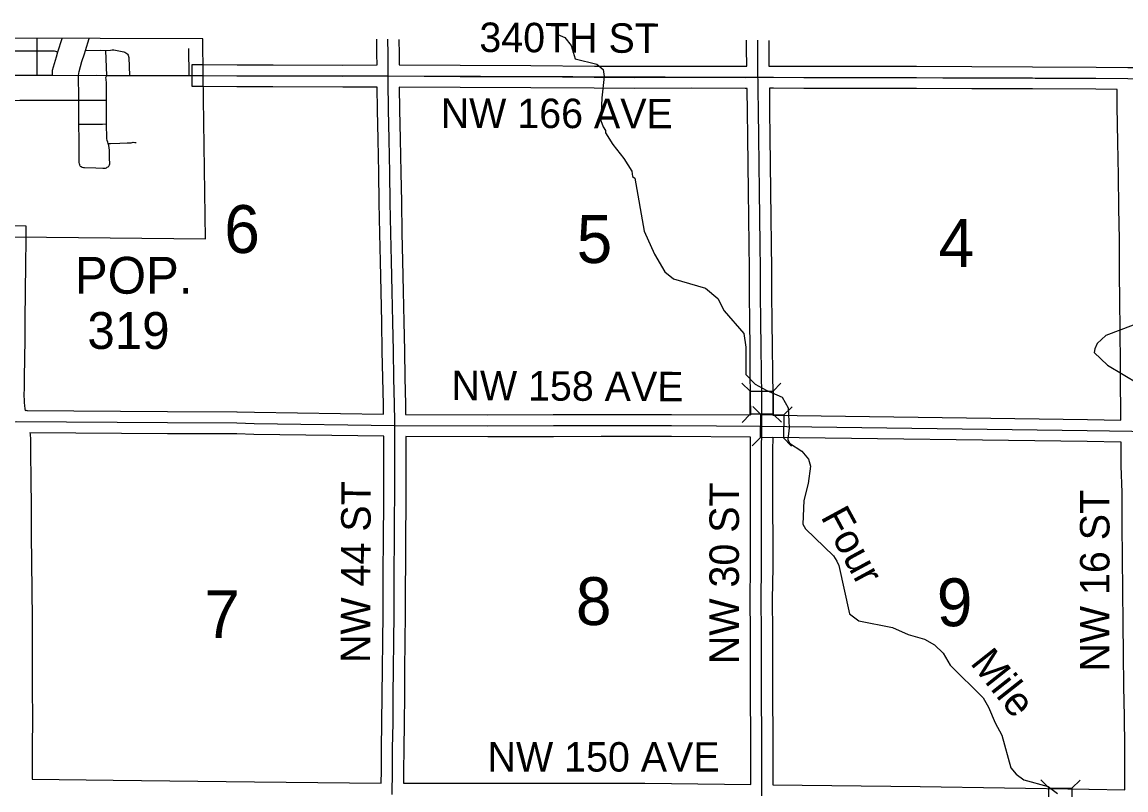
# Model space of a CAD drawing. Extents: x -1403959 to 81668, y -1400582 to 11018.
# Drawn here: x 6804.9 to 7094.9, y 9897.6 to 10099.2 of the extents above; entities that cross this region are included whole.
import ezdxf

# ---------------------------------------------------------------- set-up
doc = ezdxf.new("R2010")
doc.units = 0
for name, color, linetype in [('tdCiCityDivCarto', 7, 'Continuous'), ('tdCiCoBndryTxt', 7, 'Continuous'), ('tdCiMapFrame', 7, 'Continuous'), ('tdCiRRCL', 7, 'Continuous'), ('tdCiSecText', 7, 'Continuous'), ('tdCiSectLine', 7, 'Continuous'), ('tdCiSectTwpRng', 7, 'Continuous'), ('tdCoClipBndry', 7, 'Continuous'), ('tdCoSectLinePart', 7, 'Continuous'), ('tdCoSectNmbr', 7, 'Continuous'), ('tdCoShieldCoRte', 7, 'Continuous'), ('tdCoSurfBitum', 7, 'Continuous'), ('tdCoSurfConc', 7, 'Continuous'), ('tdCoSurfGravelUnbanded', 7, 'Continuous')]:
    doc.layers.add(name, color=color, linetype=linetype)

msp = doc.modelspace()

# ---------------------------------------------------------------- linework, layer by layer
at = {"layer": 'tdCiCityDivCarto'}
for points in [[(6802.85, 10085.29), (6808.9, 10085.26), (6812.87, 10085.29), (6819.74, 10085.25), (6824.4, 10085.26), (6827.12, 10085.25)], [(6827.12, 10085.25), (6833.09, 10085.23), (6839.76, 10085.2)], [(6839.76, 10085.2), (6848.76, 10085.2), (6852.25, 10085.2), (6852.48, 10085.2)]]:
    msp.add_lwpolyline(points, dxfattribs=at)
at = {"layer": 'tdCiCoBndryTxt'}
for points in [[(6901.06, 10085.1), (6901.02, 10090.83), (6900.98, 10094.72)], [(6852.48, 10085.2), (6861.34, 10085.16), (6870.8, 10085.12), (6889.12, 10085.06), (6901.06, 10085.1)], [(6902.12, 9896.4), (6902.19, 9902.58), (6902.24, 9908.43), (6902.34, 9915.19), (6902.41, 9922.43), (6902.45, 9929.35), (6902.52, 9936.55), (6902.63, 9943.83), (6902.65, 9950.73), (6902.67, 9956.95), (6902.71, 9961.18), (6902.74, 9968.43), (6902.78, 9975.63), (6902.81, 9982.86), (6902.83, 9990.79), (6902.79, 9993.32), (6902.78, 9994.44), (6902.7, 9998.87), (6902.57, 10005.75), (6902.42, 10012.86), (6902.28, 10020.44), (6902.11, 10028.51), (6901.94, 10036.46), (6901.79, 10043.79), (6901.61, 10051.87), (6901.48, 10059.68), (6901.3, 10068.45), (6901.18, 10076.25), (6901.04, 10083.57), (6901.05, 10084.41), (6901.06, 10085.1)], [(6511.9, 9993.97), (6542.56, 9993.51), (6567.22, 9992.96), (6601.23, 9992.03), (6609.06, 9991.95), (6646.49, 9992.26), (6680.04, 9992.48), (6706.77, 9992.71), (6756.09, 9993.51), (6803.32, 9994.33), (6803.33, 9994.33), (6843.1, 9994.04), (6861.32, 9993.96), (6865.85, 9993.85), (6902.73, 9993.32), (6902.79, 9993.32), (6902.87, 9993.32)], [(6902.87, 9993.32), (6927.21, 9993.21), (6944.45, 9993.25), (6957.03, 9993.32), (6975.5, 9993.27), (6999.16, 9993.13), (6999.21, 9993.13), (7084.71, 9991.96), (7096.39, 9991.77), (7096.45, 9991.77), (7105.38, 9991.64), (7136.48, 9991.32), (7192.7, 9990.84)]]:
    msp.add_lwpolyline(points, dxfattribs=at)
at = {"layer": 'tdCiMapFrame'}
for points in [[(6998.15, 10084.79), (6998.15, 10085.65), (6998.13, 10092.33), (6998.13, 10094.46)], [(6901.06, 10085.1), (6901.06, 10085.1), (6919.99, 10084.99), (6938.52, 10084.91), (6955.2, 10084.81), (6965.72, 10084.73), (6980.64, 10084.77), (6994.85, 10084.73), (6998.15, 10084.79), (7002.25, 10084.81), (7010.27, 10084.73), (7023.98, 10084.73), (7039.86, 10084.73), (7054.37, 10084.64), (7070.33, 10084.6), (7086.99, 10084.5), (7095.4, 10084.41)], [(6999.21, 9896.06), (6999.21, 9903.97), (6999.2, 9912.37), (6999.13, 9921.41), (6999.16, 9930.05), (6999.13, 9938.88), (6999.07, 9947.7), (6999.17, 9956.01), (6999.17, 9963.29), (6999.1, 9971.28), (6999.14, 9978.72), (6999.16, 9986.8), (6999.19, 9991.94), (6999.21, 9993.13), (6999.23, 9994.95), (6999.18, 10001.01), (6999.09, 10007.29), (6999.03, 10013.75), (6998.95, 10020.65), (6998.89, 10027.67), (6998.86, 10034.26), (6998.78, 10040.94), (6998.67, 10047.8), (6998.59, 10054.93), (6998.5, 10061.89), (6998.42, 10069.13), (6998.32, 10075.81), (6998.29, 10081.47), (6998.26, 10084.08), (6998.15, 10084.79)]]:
    msp.add_lwpolyline(points, dxfattribs=at)
at = {"layer": 'tdCiRRCL'}
msp.add_line((6852.37, 10094.85), (6778.54, 10095.05), dxfattribs=at)
msp.add_lwpolyline([(6778.54, 10095.05), (6778.5, 10085.36), (6778.95, 10042.88), (6802.96, 10042.88), (6853.12, 10042.32), (6852.48, 10085.2), (6852.37, 10094.85)], dxfattribs=at)
at = {"layer": 'tdCiSecText'}
for points in [[(6993.95, 10004.4), (6996.11, 10002.28), (7002.16, 10002.33)], [(7004.24, 10004.44), (7002.16, 10002.33), (7002.21, 9996.28)], [(6994.04, 9994.07), (6996.16, 9996.23), (6996.11, 10002.28)], [(6996.82, 9998.32), (6998.93, 9996.16), (7004.98, 9996.07)], [(7007.15, 9998.18), (7004.98, 9996.07), (7004.9, 9990.02)], [(7004.37, 9994.16), (7002.21, 9996.28), (6996.16, 9996.23)], [(6996.68, 9987.99), (6998.85, 9990.1), (6998.93, 9996.16)], [(7006.97, 9987.9), (7004.9, 9990.02), (6998.85, 9990.1)], [(7072.5, 9900.26), (7074.61, 9898.09), (7080.66, 9898)], [(7082.83, 9900.11), (7080.66, 9898), (7080.57, 9891.95)], [(7072.35, 9889.93), (7074.52, 9892.04), (7074.61, 9898.09)]]:
    msp.add_lwpolyline(points, dxfattribs=at)
at = {"layer": 'tdCiSectLine'}
for points in [[(6800.1, 10045.83), (6805.91, 10045.73), (6805.86, 10042.83), (6805.85, 10042.29), (6805.75, 10035.28), (6805.68, 10028.72), (6805.64, 10020.75), (6805.64, 10020.75), (6805.6, 10016.36), (6805.6, 10016.34), (6805.52, 10010.47), (6805.52, 10010.45), (6805.44, 10006.34), (6805.41, 10003.33), (6805.4, 10003.3), (6805.37, 10001.19), (6805.41, 9999.91), (6805.45, 9999.26), (6805.53, 9998.5), (6805.64, 9997.65), (6805.71, 9997.27), (6806.18, 9997.28), (6806.18, 9997.21), (6843.12, 9996.95), (6861.33, 9996.86), (6861.39, 9996.86), (6865.91, 9996.75), (6899.84, 9996.26), (6899.8, 9998.81), (6899.67, 10005.69), (6899.52, 10012.79), (6899.52, 10012.8), (6899.38, 10020.38), (6899.21, 10028.45), (6899.04, 10036.39), (6899.04, 10036.4), (6898.89, 10043.72), (6898.71, 10051.81), (6898.71, 10051.82), (6898.57, 10059.62), (6898.4, 10068.39), (6898.4, 10068.4), (6898.28, 10076.2), (6898.16, 10082.19), (6889.13, 10082.15), (6889.12, 10082.15), (6889.11, 10082.15), (6870.79, 10082.22), (6870.78, 10082.22), (6861.33, 10082.26), (6852.47, 10082.3), (6849.57, 10082.31), (6849.59, 10088.11), (6852.5, 10088.1), (6861.36, 10088.06), (6861.36, 10088.06), (6870.81, 10088.02), (6889.12, 10087.96), (6898.13, 10087.99), (6898.12, 10090.8), (6898.08, 10094.73)], [(6903.88, 10094.71), (6903.92, 10090.86), (6903.92, 10090.85), (6903.94, 10088.02), (6903.95, 10088.02), (6903.95, 10087.99), (6903.97, 10087.99), (6903.97, 10087.99), (6920, 10087.9), (6938.54, 10087.81), (6938.54, 10087.81), (6955.22, 10087.71), (6955.22, 10087.71), (6965.72, 10087.63), (6980.63, 10087.67), (6980.64, 10087.67), (6980.65, 10087.67), (6994.83, 10087.63), (6995.24, 10087.64), (6995.24, 10087.67), (6995.24, 10087.67), (6995.23, 10092.32), (6995.23, 10092.33), (6995.23, 10094.46)], [(7001.03, 10094.44), (7001.03, 10092.34), (7001.05, 10087.7), (7002.23, 10087.71), (7002.25, 10087.71), (7002.28, 10087.71), (7010.28, 10087.63), (7039.86, 10087.63), (7039.87, 10087.63), (7054.38, 10087.55), (7070.33, 10087.5), (7070.35, 10087.5), (7087, 10087.4), (7087.02, 10087.4), (7095.4, 10087.31), (7098.27, 10087.34), (7098.27, 10087.28), (7105.46, 10087.2), (7119.84, 10087.15), (7119.86, 10087.15), (7132.92, 10087.03), (7141.02, 10086.98)], [(6996.32, 9996.05), (6996.28, 10000.98), (6996.19, 10007.26), (6996.19, 10007.27), (6996.13, 10013.72), (6996.05, 10020.62), (6996.05, 10020.63), (6995.99, 10027.64), (6995.99, 10027.65), (6995.96, 10034.24), (6995.88, 10040.9), (6995.77, 10047.76), (6995.77, 10047.77), (6995.69, 10054.89), (6995.6, 10061.85), (6995.6, 10061.86), (6995.52, 10069.1), (6995.42, 10075.77), (6995.42, 10075.79), (6995.39, 10081.44), (6995.39, 10081.83), (6994.9, 10081.83), (6994.85, 10081.83), (6994.84, 10081.83), (6980.64, 10081.87), (6965.72, 10081.83), (6965.72, 10081.83), (6965.69, 10081.83), (6955.18, 10081.91), (6938.51, 10082.01), (6919.97, 10082.09), (6919.97, 10082.09), (6903.97, 10082.18), (6904.08, 10076.31), (6904.08, 10076.3), (6904.21, 10068.5), (6904.38, 10059.73), (6904.38, 10059.73), (6904.52, 10051.93), (6904.69, 10043.85), (6904.69, 10043.84), (6904.84, 10036.52), (6905.01, 10028.57), (6905.01, 10028.57), (6905.18, 10020.5), (6905.18, 10020.49), (6905.32, 10012.91), (6905.47, 10005.81), (6905.47, 10005.8), (6905.6, 9998.92), (6905.6, 9998.91), (6905.65, 9996.26), (6905.65, 9996.26), (6905.65, 9996.21), (6905.71, 9996.21), (6905.71, 9996.21), (6927.21, 9996.11), (6944.44, 9996.15), (6957.01, 9996.22), (6957.03, 9996.22), (6957.03, 9996.22), (6975.51, 9996.18), (6975.52, 9996.18), (6996.32, 9996.05)], [(7093.55, 9994.72), (7093.52, 9997.9), (7093.52, 9997.9), (7093.46, 10003.66), (7093.46, 10003.66), (7093.41, 10009.56), (7093.41, 10009.57), (7093.36, 10018.11), (7093.29, 10026.42), (7093.21, 10032.98), (7093.21, 10033.01), (7093.2, 10037.87), (7093.14, 10042.16), (7093.02, 10050.4), (7092.87, 10058.94), (7092.87, 10058.95), (7092.75, 10067.71), (7092.58, 10077.05), (7092.58, 10077.07), (7092.53, 10081.54), (7092.47, 10081.54), (7086.96, 10081.6), (7070.31, 10081.7), (7054.36, 10081.74), (7054.35, 10081.74), (7039.85, 10081.83), (7010.27, 10081.83), (7010.24, 10081.83), (7002.24, 10081.91), (7001.19, 10081.9), (7001.19, 10081.51), (7001.19, 10081.49), (7001.23, 10075.84), (7001.32, 10069.17), (7001.32, 10069.17), (7001.4, 10061.93), (7001.49, 10054.97), (7001.49, 10054.96), (7001.58, 10047.84), (7001.68, 10040.98), (7001.68, 10040.97), (7001.76, 10034.3), (7001.76, 10034.27), (7001.79, 10027.69), (7001.85, 10020.68), (7001.93, 10013.78), (7001.93, 10013.77), (7002, 10007.33), (7002.08, 10001.05), (7002.08, 10001.04), (7002.12, 9995.99), (7002.15, 9995.99), (7084.75, 9994.86), (7084.76, 9994.86), (7093.55, 9994.72)], [(6899.25, 9899.33), (6899.25, 9899.34), (6899.29, 9902.61), (6899.34, 9908.45), (6899.34, 9908.47), (6899.44, 9915.22), (6899.51, 9922.46), (6899.55, 9929.37), (6899.55, 9929.38), (6899.62, 9936.58), (6899.62, 9936.59), (6899.73, 9943.85), (6899.75, 9950.73), (6899.75, 9950.74), (6899.77, 9956.96), (6899.77, 9956.97), (6899.8, 9961.2), (6899.88, 9975.64), (6899.91, 9982.87), (6899.92, 9990.43), (6899.88, 9990.43), (6899.88, 9990.46), (6865.81, 9990.94), (6865.78, 9990.94), (6861.27, 9991.06), (6843.09, 9991.14), (6843.08, 9991.14), (6806.95, 9991.4), (6807.01, 9991), (6807.02, 9990.93), (6807.04, 9990.74), (6807.04, 9990.73), (6807.09, 9989.85), (6807.1, 9989.69), (6807.12, 9985.94), (6807.16, 9979.24), (6807.24, 9971.84), (6807.24, 9971.83), (6807.3, 9964.57), (6807.4, 9957.35), (6807.4, 9957.32), (6807.43, 9950.07), (6807.51, 9942.46), (6807.51, 9942.46), (6807.56, 9936.11), (6807.56, 9936.09), (6807.56, 9931.49), (6807.58, 9923.98), (6807.58, 9923.97), (6807.59, 9916.58), (6807.59, 9916.58), (6807.59, 9916.56), (6807.55, 9908.48), (6807.53, 9901.2), (6807.53, 9900.39), (6807.57, 9900.39), (6807.57, 9900.39), (6828.78, 9900.14), (6865.97, 9899.7), (6899.25, 9899.33)], [(6996.31, 9898.99), (6996.31, 9903.97), (6996.3, 9912.36), (6996.23, 9921.39), (6996.23, 9921.41), (6996.23, 9921.42), (6996.25, 9930.05), (6996.23, 9938.87), (6996.17, 9947.68), (6996.17, 9947.7), (6996.17, 9947.73), (6996.26, 9956.02), (6996.26, 9963.28), (6996.2, 9971.25), (6996.2, 9971.28), (6996.2, 9971.29), (6996.24, 9978.73), (6996.26, 9986.81), (6996.26, 9986.82), (6996.28, 9990.24), (6975.49, 9990.37), (6957.03, 9990.42), (6944.47, 9990.35), (6944.46, 9990.35), (6927.22, 9990.31), (6927.21, 9990.31), (6927.2, 9990.31), (6905.73, 9990.4), (6905.71, 9982.86), (6905.71, 9982.85), (6905.69, 9975.62), (6905.69, 9975.61), (6905.61, 9961.17), (6905.61, 9961.16), (6905.58, 9956.93), (6905.55, 9950.72), (6905.54, 9943.82), (6905.54, 9943.79), (6905.43, 9936.51), (6905.35, 9929.33), (6905.31, 9922.42), (6905.31, 9922.4), (6905.24, 9915.16), (6905.24, 9915.14), (6905.14, 9908.4), (6905.09, 9902.55), (6905.09, 9902.54), (6905.06, 9899.31), (6957.68, 9899.38), (6957.68, 9899.38), (6957.7, 9899.38), (6968.45, 9899.31), (6968.45, 9899.31), (6975.49, 9899.25), (6975.5, 9899.25), (6996.31, 9898.99)], [(7094.56, 9897.62), (7094.56, 9900.74), (7094.56, 9908.89), (7094.45, 9916.84), (7094.45, 9916.88), (7094.45, 9916.89), (7094.45, 9916.9), (7094.35, 9924.75), (7094.35, 9924.75), (7094.26, 9933.35), (7094.17, 9941.25), (7094.17, 9941.26), (7094.07, 9950.01), (7093.98, 9958.47), (7093.98, 9958.48), (7093.91, 9967.24), (7093.83, 9975.67), (7093.65, 9982.69), (7093.65, 9982.72), (7093.57, 9988.89), (7093.53, 9988.89), (7093.53, 9988.91), (7093.51, 9988.91), (7093.51, 9988.92), (7084.67, 9989.06), (7002.08, 9990.18), (7002.06, 9986.79), (7002.04, 9978.71), (7002.04, 9978.7), (7002, 9971.28), (7002.07, 9963.32), (7002.07, 9963.29), (7002.07, 9956.01), (7002.07, 9955.97), (7001.97, 9947.69), (7002.04, 9938.9), (7002.04, 9938.89), (7002.06, 9930.06), (7002.06, 9930.05), (7002.06, 9930.04), (7002.03, 9921.42), (7002.1, 9912.4), (7002.1, 9912.38), (7002.11, 9903.98), (7002.11, 9903.97), (7002.11, 9903.97), (7002.11, 9898.92), (7040.79, 9898.45), (7040.8, 9898.45), (7085.16, 9897.81), (7085.17, 9897.81), (7094.56, 9897.62)]]:
    msp.add_lwpolyline(points, dxfattribs=at)
at = {"layer": 'tdCiSectTwpRng'}
for points in [[(6808.9, 10085.26), (6808.88, 10091.68), (6808.89, 10094.97)], [(6812.87, 10085.29), (6812.92, 10086.61), (6813.9, 10090.08), (6814.32, 10091.47), (6815.39, 10094.93), (6815.39, 10094.95)], [(6821.57, 10091.82), (6822.52, 10094.93)], [(6802.87, 10091.66), (6808.88, 10091.68)], [(6808.88, 10091.68), (6813.36, 10091.68), (6814.32, 10091.47)], [(6819.74, 10085.25), (6819.85, 10086.26), (6820.61, 10088.86), (6821.28, 10090.88), (6821.57, 10091.82)], [(6821.57, 10091.82), (6825.58, 10091.87), (6826.91, 10091.74), (6828.08, 10091.91), (6828.52, 10091.95), (6828.97, 10091.94), (6829.41, 10091.89), (6829.85, 10091.8), (6831.64, 10091.47), (6831.92, 10091.36), (6832.18, 10091.2), (6832.41, 10091.01)], [(6827.12, 10085.25), (6826.91, 10091.74)], [(6832.41, 10091.01), (6832.61, 10090.8), (6832.77, 10090.56), (6832.94, 10089.95), (6833.09, 10085.23)], [(6848.76, 10085.2), (6848.7, 10092.29)], [(6820.14, 10061.44), (6820.03, 10061.73), (6819.95, 10062.03), (6819.9, 10062.33), (6819.89, 10062.64), (6819.9, 10064.78), (6819.88, 10068.22), (6819.84, 10072.44), (6819.83, 10073.32), (6819.78, 10078.12), (6819.78, 10078.75), (6819.77, 10080.21), (6819.72, 10084.27), (6819.74, 10085.25)], [(6827.51, 10061.25), (6827.65, 10061.41), (6827.77, 10061.59), (6827.86, 10061.78), (6827.92, 10061.98), (6827.89, 10063.52), (6827.84, 10065.01), (6827.82, 10065.63), (6827.76, 10066.25), (6827.65, 10066.87), (6827.5, 10067.38), (6827.42, 10067.68), (6827.29, 10068.15), (6827.2, 10068.64), (6827.15, 10069.13), (6827.13, 10069.63), (6827.07, 10071.55), (6827.08, 10072.48), (6827.08, 10074.21), (6827.05, 10078.73), (6827.04, 10080.59), (6827.06, 10081.48), (6827.06, 10082.38), (6827.03, 10083.28), (6826.97, 10084.17), (6826.91, 10084.66), (6827.12, 10085.25)], [(6796.75, 10078.9), (6802.86, 10078.68), (6804.31, 10078.76), (6809.12, 10078.77), (6815.43, 10078.72), (6818.41, 10078.76), (6819.31, 10078.78), (6819.78, 10078.75), (6820.34, 10078.73), (6824.3, 10078.77), (6826.97, 10078.73), (6827.05, 10078.73)], [(6819.84, 10072.44), (6821.1, 10072.46), (6826.06, 10072.44), (6827, 10072.48), (6827.08, 10072.48)], [(6832.49, 10067.5), (6833.53, 10067.56), (6834.06, 10067.68), (6834.49, 10067.61), (6834.85, 10067.63)], [(6827.5, 10067.38), (6828.09, 10067.38), (6830.54, 10067.45), (6832.49, 10067.5)], [(6820.14, 10061.44), (6820.41, 10061.28), (6820.71, 10061.15), (6821.01, 10061.06), (6821.32, 10061.01), (6824.25, 10060.93), (6826.15, 10060.87), (6826.79, 10060.92), (6827.05, 10060.99), (6827.29, 10061.1), (6827.51, 10061.25)]]:
    msp.add_lwpolyline(points, dxfattribs=at)
at = {"layer": 'tdCoClipBndry'}
msp.add_lwpolyline([(6852.44, 10085.2), (6901.02, 10085.1), (6998.12, 10084.79), (7095.37, 10084.41), (7192.34, 10083.68), (7289.98, 10083.48), (7387.19, 10083.38), (7487.27, 10083.23), (7584.39, 10083.13), (7633.25, 10083.12), (7681.51, 10083.32), (7778.61, 10082.47), (7875.76, 10082.5), (7972.94, 10083.31)], dxfattribs=at)
at = {"layer": 'tdCoSurfBitum'}
for points in [[(6945.61, 10095.95), (6947.47, 10095.24), (6949.14, 10093.1), (6950.21, 10089.59), (6955.85, 10088.2), (6957.53, 10086.83), (6957.83, 10084.99), (6957.21, 10079.35), (6956.89, 10073.39), (6957.5, 10071.71), (6958.11, 10070.8), (6958.11, 10070.19), (6960.08, 10067.13), (6962.98, 10063.46), (6965.11, 10060.1), (6965.26, 10058.72), (6965.87, 10058.26), (6968.28, 10044.37), (6971.02, 10038.25), (6973.76, 10033.67), (6976.04, 10031.83), (6984.44, 10029.37), (6987.64, 10026.62), (6989.31, 10023.41), (6994.49, 10017.44), (6995.04, 10013.89), (6995.01, 10006.67), (6997.43, 10004.12), (7000.33, 10002.61), (7004.59, 10000.77), (7006.11, 9997.9), (7006.4, 9992.64), (7006.04, 9989.57), (7006.46, 9988.67), (7009.7, 9986.57), (7011.52, 9984.43), (7011.98, 9982.6), (7011.36, 9978.02), (7010.28, 9973.6), (7009.96, 9967.34), (7010.72, 9966.12), (7018.04, 9959.08), (7018.95, 9957.7), (7019.41, 9956.48), (7022.28, 9943.8), (7024.72, 9941.96), (7033.58, 9940.27), (7037.69, 9938.43), (7041.97, 9937.19), (7044.56, 9935.66), (7046.85, 9933.52), (7048.67, 9930.31), (7057.36, 9921.74), (7058.73, 9919.3), (7060.55, 9915.17), (7062.22, 9911.96), (7064.65, 9903.41), (7066.02, 9901.73), (7068, 9900.2), (7074.41, 9898.5), (7076.85, 9896.66)], [(7096.79, 10019.66), (7089.61, 10016.92), (7087.32, 10014.79), (7086.71, 10013.42), (7086.55, 10012.5), (7090.06, 10009.14), (7098.29, 10004.24)]]:
    msp.add_lwpolyline(points, dxfattribs=at)

# ---------------------------------------------------------------- texts
at = {"layer": 'tdCoSectLinePart'}
for s, rotation, p in [('6', 359.993, (6858.01, 10038.6)), ('5', 359.9938, (6950.58, 10035.97)), ('4', 359.9945, (7045.67, 10034.92)), ('8', 359.9937, (6950.38, 9940.88)), ('9', 359.9945, (7045.18, 9940.57)), ('7', 359.993, (6852.75, 9937.45))]:
    msp.add_text(s, height=12.57, rotation=rotation, dxfattribs=at).set_placement(p)
at = {"layer": 'tdCoSectNmbr'}
for s, rotation, p in [('NW 166 AVE', 359.8723, (6914.86, 10071.47)), ('NW 158 AVE', 359.6905, (6917.67, 9999.96)), ('NW 44 ST', 89.793, (6896.32, 9930.9)), ('NW 30 ST', 89.975, (6993.19, 9930.62)), ('NW 16 ST', 90, (7090.54, 9928.65)), ('NW 150 AVE', 359.9616, (6927.17, 9902.41))]:
    msp.add_text(s, height=7.738, rotation=rotation, dxfattribs=at).set_placement(p)
at = {"layer": 'tdCoShieldCoRte'}
for s, p in [('POP.', (6818.76, 10027.91)), ('319', (6822.05, 10013.4))]:
    msp.add_text(s, height=9.673, rotation=359.9944, dxfattribs=at).set_placement(p)
at = {"layer": 'tdCoSurfConc'}
for s, rotation, p in [('Four', 298.5171, (7014.55, 9969.33)), ('Mile', 308.3497, (7053.76, 9930.84))]:
    msp.add_text(s, height=7.738, rotation=rotation, dxfattribs=at).set_placement(p)
at = {"layer": 'tdCoSurfGravelUnbanded'}
msp.add_text('340TH ST', height=7.738, rotation=359.6713, dxfattribs=at).set_placement((6925, 10091.4))

doc.saveas('drawing.dxf')
